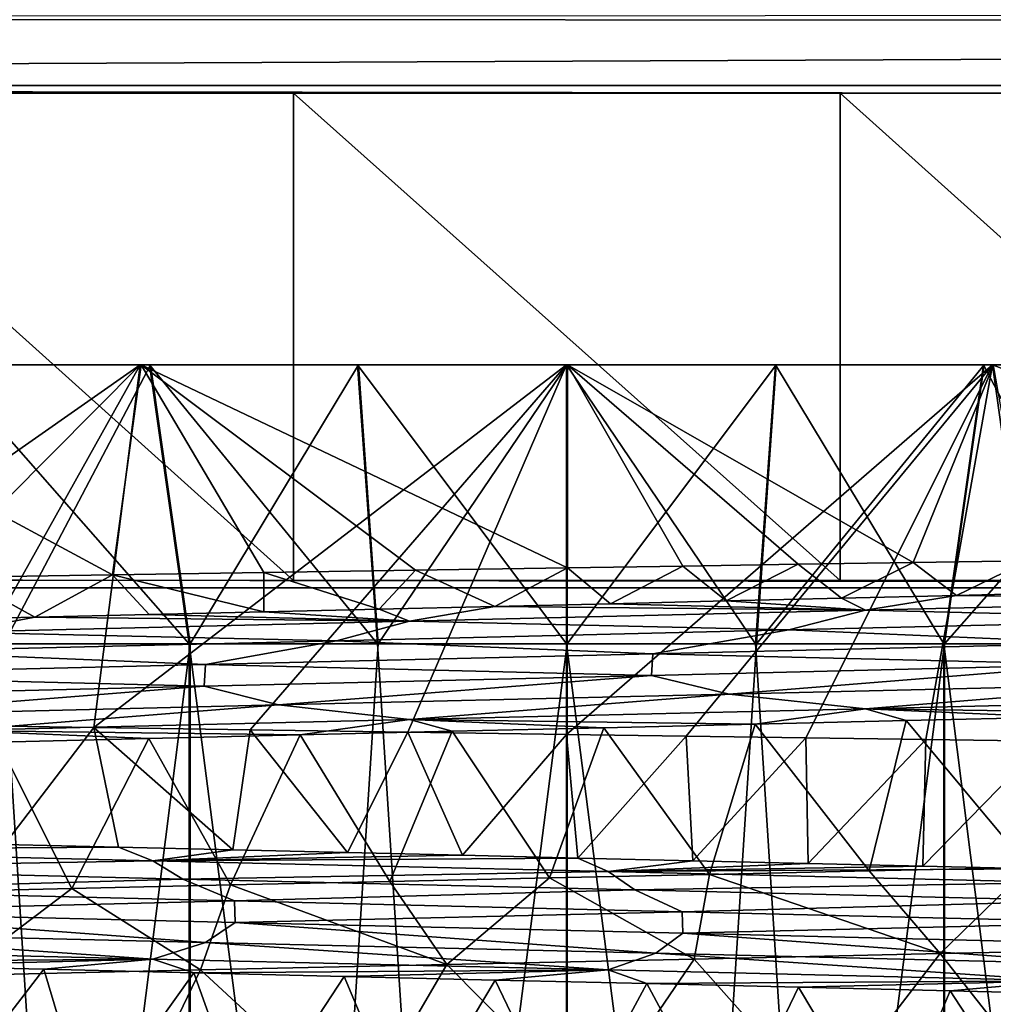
# Model space of a CAD drawing. Header units: metres. Extents: x -206 to 75, y -104 to 104.
# Tile 842 of 1056: x -1.96 to 1.53, y -33.29 to -29.76. Entities that reach past the tile are written whole.
import ezdxf

# ---------------------------------------------------------------- set-up
doc = ezdxf.new("R2010")
doc.units = ezdxf.units.M
doc.layers.add('solid_01_1-CONSUMER_THERM_B_125288', color=7, linetype='CONTINUOUS')

msp = doc.modelspace()

# ---------------------------------------------------------------- linework, layer by layer
at = {"layer": 'solid_01_1-CONSUMER_THERM_B_125288'}
for points in [[(-27.776106, 66.214066), (28.050987, 67.836098), (-27.757145, -66.232315)], [(28.050987, 67.836098), (-27.757065, -66.785934), (-27.757145, -66.232315)], [(28.050987, 67.836098), (27.851068, 67.319839), (-27.757065, -66.785934)], [(27.851068, 67.319839), (27.74942, 66.775635), (-27.757065, -66.785934)], [(27.74942, 66.775635), (-28.058632, -67.846397), (-27.858715, -67.330139)], [(27.74942, 66.775635), (27.749498, 66.222015), (-28.058632, -67.846397)], [(27.74942, 66.775635), (-27.858715, -67.330139), (-27.757065, -66.785934)], [(27.749498, 66.222015), (27.768459, -66.224365), (-28.058632, -67.846397)], [(-37.500069, 41.072453, 108.410858), (37.499931, 41.072487, 108.410858), (-37.500031, -41.072514, 108.410858)], [(37.499931, 41.072487, 108.410858), (37.499969, -41.072479, 108.410858), (-37.500031, -41.072514, 108.410858)], [(-42.500034, -37.500031, 108.5), (42.499931, 37.500008, 108.5), (-42.500069, 37.499969, 108.5)], [(-42.500034, -37.500031, 108.5), (42.499966, -37.499992, 108.5), (42.499931, 37.500008, 108.5)], [(24.999964, -29.741312, 6), (-33.989288, -29.761253, 6), (33.976685, -29.765902, 6)], [(-20.300035, -30.000021, 6), (33.976685, -29.765902, 6), (-33.989288, -29.761253, 6)], [(-20.300035, -30.000021, 6), (20.299963, -30.000002, 6), (33.976685, -29.765902, 6)], [(2.922302, -30.028618, 9.27799), (20.299963, -30.000002, 6), (-20.300035, -30.000021, 6)], [(0.979667, -30.026463, 9.030996), (2.922302, -30.028618, 9.27799), (-20.300035, -30.000021, 6)], [(-0.979739, -30.026464, 9.030996), (0.979667, -30.026463, 9.030996), (-20.300035, -30.000021, 6)], [(-2.922374, -30.02862, 9.27799), (-0.979739, -30.026464, 9.030996), (-20.300035, -30.000021, 6)], [(-0.979723, -31.773561, 9.030995), (-0.979739, -30.026464, 9.030996), (-2.922374, -30.02862, 9.27799)], [(-2.922356, -31.771406, 9.277987), (-0.979723, -31.773561, 9.030995), (-2.922374, -30.02862, 9.27799)], [(0.979653, -31.773561, 9.030995), (0.979667, -30.026463, 9.030996), (-0.979739, -30.026464, 9.030996)], [(-0.979723, -31.773561, 9.030995), (0.979653, -31.773561, 9.030995), (-0.979739, -30.026464, 9.030996)], [(0.979653, -31.773561, 9.030995), (2.922286, -31.771404, 9.277987), (0.979667, -30.026463, 9.030996)], [(2.922286, -31.771404, 9.277987), (2.922302, -30.028618, 9.27799), (0.979667, -30.026463, 9.030996)], [(-0.750534, -31, 14.026858), (-4.479052, -30.999998, 13.691241), (-5.851438, -30.999996, 14.368269)], [(-1.49594, -31, 14.107109), (-0.750534, -31, 14.026858), (-5.851438, -30.999996, 14.368269)], [(-2.233284, -30.999998, 14.240255), (-1.49594, -31, 14.107109), (-5.851438, -30.999996, 14.368269)], [(3.026631, -31.000002, 13.198231), (-3.030044, -30.999998, 13.199121), (-4.479052, -30.999998, 13.691241)], [(4.475783, -31.000002, 13.689925), (3.026631, -31.000002, 13.198231), (-4.479052, -30.999998, 13.691241)], [(-0.750534, -31, 14.026858), (4.475783, -31.000002, 13.689925), (-4.479052, -30.999998, 13.691241)], [(-4.475873, -30.999998, 35.310074), (-3.026721, -30.999998, 35.801769), (4.478961, -31.000002, 35.308758)], [(0.75053, -31, 34.973141), (-4.475873, -30.999998, 35.310074), (4.478961, -31.000002, 35.308758)], [(-1.492885, -31, 34.89333), (-2.230268, -30.999998, 34.760403), (-4.475873, -30.999998, 35.310074)], [(-0.747454, -31, 34.973362), (-1.492885, -31, 34.89333), (-4.475873, -30.999998, 35.310074)], [(0.001542, -31, 35), (-0.747454, -31, 34.973362), (-4.475873, -30.999998, 35.310074)], [(0.75053, -31, 34.973141), (0.001542, -31, 35), (-4.475873, -30.999998, 35.310074)], [(-3.350495, -32.275059, 11.964946), (-3.030044, -30.999998, 13.199121), (-1.529096, -31, 12.900311)], [(-2.804206, -32.283421, 11.822981), (-3.350495, -32.275059, 11.964946), (-1.529096, -31, 12.900311)], [(1.525595, -31, 12.899863), (-1.529096, -31, 12.900311), (-3.030044, -30.999998, 13.199121)], [(3.026631, -31.000002, 13.198231), (1.525595, -31, 12.899863), (-3.030044, -30.999998, 13.199121)], [(-3.026721, -30.999998, 35.801769), (3.029953, -31.000002, 35.80088), (4.478961, -31.000002, 35.308758)], [(-3.026721, -30.999998, 35.801769), (-1.525685, -31, 36.100136), (3.029953, -31.000002, 35.80088)], [(-1.628394, -31.753191, 36.846306), (-1.525685, -31, 36.100136), (-3.026721, -30.999998, 35.801769)], [(-1.628394, -31.753191, 36.846306), (-3.026721, -30.999998, 35.801769), (-2.167595, -31.761503, 36.77158)], [(-2.252301, -32.291767, 11.704914), (-2.804206, -32.283421, 11.822981), (-1.529096, -31, 12.900311)], [(-1.69569, -32.300056, 11.61097), (-2.252301, -32.291767, 11.704914), (-1.529096, -31, 12.900311)], [(-1.353494, -32, 15.096912), (-1.49594, -31, 14.107109), (-2.233284, -30.999998, 14.240255)], [(-1.353494, -32, 15.096912), (-2.233284, -30.999998, 14.240255), (-2.020627, -31.999998, 15.217378)], [(-2.017898, -31.999998, 33.783215), (-2.230268, -30.999998, 34.760403), (-1.492885, -31, 34.89333)], [(-2.017898, -31.999998, 33.783215), (-1.492885, -31, 34.89333), (-1.350729, -32, 33.903484)], [(-1.69569, -32.300056, 11.61097), (-1.529096, -31, 12.900311), (-0.001765, -31, 12.799968)], [(-1.134527, -32.308231, 11.5413), (-1.69569, -32.300056, 11.61097), (-0.001765, -31, 12.799968)], [(-1.086438, -31.744776, 36.897301), (-1.525685, -31, 36.100136), (-1.628394, -31.753191, 36.846306)], [(1.525595, -31, 12.899863), (-0.001765, -31, 12.799968), (-1.529096, -31, 12.900311)], [(-1.525685, -31, 36.100136), (1.529005, -31, 36.099689), (3.029953, -31.000002, 35.80088)], [(-1.525685, -31, 36.100136), (0.001675, -31, 36.200031), (1.529005, -31, 36.099689)], [(0.001781, -31.728298, 36.928329), (0.001675, -31, 36.200031), (-1.525685, -31, 36.100136)], [(-0.542716, -31.736462, 36.924648), (-1.525685, -31, 36.100136), (-1.086438, -31.744776, 36.897301)], [(0.001781, -31.728298, 36.928329), (-1.525685, -31, 36.100136), (-0.542716, -31.736462, 36.924648)], [(-0.679072, -32, 15.024302), (-0.750534, -31, 14.026858), (-1.49594, -31, 14.107109)], [(-0.679072, -32, 15.024302), (-1.49594, -31, 14.107109), (-1.353494, -32, 15.096912)], [(-1.350729, -32, 33.903484), (-1.492885, -31, 34.89333), (-0.747454, -31, 34.973362)], [(-1.350729, -32, 33.903484), (-0.747454, -31, 34.973362), (-0.676286, -32, 33.975899)], [(-0.569648, -32.316498, 11.495938), (-1.134527, -32.308231, 11.5413), (-0.001765, -31, 12.799968)], [(-0.750534, -31, 14.026858), (-0.001545, -31, 14), (4.475783, -31.000002, 13.689925)], [(-0.001399, -32, 15), (-0.001545, -31, 14), (-0.750534, -31, 14.026858)], [(-0.001399, -32, 15), (-0.750534, -31, 14.026858), (-0.679072, -32, 15.024302)], [(-0.676286, -32, 33.975899), (-0.747454, -31, 34.973362), (0.001542, -31, 35)], [(-0.676286, -32, 33.975899), (0.001542, -31, 35), (0.001394, -32, 34)], [(-0.001961, -32.32494, 11.475028), (-0.569648, -32.316498, 11.495938), (-0.001765, -31, 12.799968)], [(-0.001961, -32.32494, 11.475028), (-0.001765, -31, 12.799968), (1.525595, -31, 12.899863)], [(0.427241, -32.330929, 11.476046), (-0.001961, -32.32494, 11.475028), (1.525595, -31, 12.899863)], [(-0.001545, -31, 14), (0.747451, -31, 14.026638), (4.475783, -31.000002, 13.689925)], [(0.676282, -32, 15.024102), (0.747451, -31, 14.026638), (-0.001545, -31, 14)], [(0.676282, -32, 15.024102), (-0.001545, -31, 14), (-0.001399, -32, 15)], [(0.001394, -32, 34), (0.001542, -31, 35), (0.75053, -31, 34.973141)], [(0.001394, -32, 34), (0.75053, -31, 34.973141), (0.679068, -32, 33.9757)], [(1.241298, -31.709019, 36.846806), (1.529005, -31, 36.099689), (0.001675, -31, 36.200031)], [(0.415782, -31.721754, 36.914825), (0.001675, -31, 36.200031), (0.001781, -31.728298, 36.928329)], [(0.829089, -31.715319, 36.887634), (0.001675, -31, 36.200031), (0.415782, -31.721754, 36.914825)], [(1.241298, -31.709019, 36.846806), (0.001675, -31, 36.200031), (0.829089, -31.715319, 36.887634)], [(0.856642, -32.337051, 11.491096), (0.427241, -32.330929, 11.476046), (1.525595, -31, 12.899863)], [(1.350725, -32, 15.096515), (0.747451, -31, 14.026638), (0.676282, -32, 15.024102)], [(0.679068, -32, 33.9757), (0.75053, -31, 34.973141), (1.495937, -31, 34.892891)], [(0.679068, -32, 33.9757), (1.495937, -31, 34.892891), (1.35349, -32, 33.903088)], [(0.747451, -31, 14.026638), (1.492881, -31, 14.106669), (4.475783, -31.000002, 13.689925)], [(1.350725, -32, 15.096515), (1.492881, -31, 14.106669), (0.747451, -31, 14.026638)], [(0.75053, -31, 34.973141), (4.478961, -31.000002, 35.308758), (5.851347, -31.000002, 34.631729)], [(1.495937, -31, 34.892891), (0.75053, -31, 34.973141), (5.851347, -31.000002, 34.631729)], [(1.285855, -32.343327, 11.520182), (0.856642, -32.337051, 11.491096), (1.525595, -31, 12.899863)], [(1.651782, -31.702761, 36.792305), (1.529005, -31, 36.099689), (1.241298, -31.709019, 36.846806)], [(1.71411, -32.349651, 11.563388), (1.285855, -32.343327, 11.520182), (1.525595, -31, 12.899863)], [(2.017893, -32, 15.216784), (1.492881, -31, 14.106669), (1.350725, -32, 15.096515)], [(1.35349, -32, 33.903088), (1.495937, -31, 34.892891), (2.233281, -31, 34.759747)], [(1.35349, -32, 33.903088), (2.233281, -31, 34.759747), (2.020623, -32, 33.782623)], [(1.492881, -31, 14.106669), (2.230264, -31, 14.239599), (4.475783, -31.000002, 13.689925)], [(2.017893, -32, 15.216784), (2.230264, -31, 14.239599), (1.492881, -31, 14.106669)], [(2.233281, -31, 34.759747), (1.495937, -31, 34.892891), (5.851347, -31.000002, 34.631729)], [(2.596675, -31.412987, 12.668591), (1.525595, -31, 12.899863), (3.026631, -31.000002, 13.198231)], [(1.71411, -32.349651, 11.563388), (1.525595, -31, 12.899863), (2.596675, -31.412987, 12.668591)], [(0.156769, -31.856745, 36.673473), (0.415782, -31.721754, 36.914825), (0.001781, -31.728298, 36.928329)], [(0.156769, -31.856745, 36.673473), (0.571207, -31.846909, 36.661045), (0.415782, -31.721754, 36.914825)], [(0.571207, -31.846909, 36.661045), (0.829089, -31.715319, 36.887634), (0.415782, -31.721754, 36.914825)], [(0.571207, -31.846909, 36.661045), (0.984619, -31.836983, 36.634476), (0.829089, -31.715319, 36.887634)], [(0.984619, -31.836983, 36.634476), (1.241298, -31.709019, 36.846806), (0.829089, -31.715319, 36.887634)], [(0.984619, -31.836983, 36.634476), (1.395991, -31.827, 36.593983), (1.241298, -31.709019, 36.846806)], [(1.395991, -31.827, 36.593983), (1.651782, -31.702761, 36.792305), (1.241298, -31.709019, 36.846806)], [(1.395991, -31.827, 36.593983), (1.805077, -31.816982, 36.539703), (1.651782, -31.702761, 36.792305)], [(-1.906766, -31.90498, 36.524071), (-1.628394, -31.753191, 36.846306), (-2.167595, -31.761503, 36.77158)], [(-1.906766, -31.90498, 36.524071), (-1.497341, -31.895353, 36.581905), (-1.628394, -31.753191, 36.846306)], [(-1.085773, -31.885742, 36.62587), (-1.086438, -31.744776, 36.897301), (-1.628394, -31.753191, 36.846306)], [(-1.497341, -31.895353, 36.581905), (-1.085773, -31.885742, 36.62587), (-1.628394, -31.753191, 36.846306)], [(-0.672574, -31.876143, 36.655811), (-0.542716, -31.736462, 36.924648), (-1.086438, -31.744776, 36.897301)], [(-1.085773, -31.885742, 36.62587), (-0.672574, -31.876143, 36.655811), (-1.086438, -31.744776, 36.897301)], [(-0.672574, -31.876143, 36.655811), (-0.258187, -31.866476, 36.67173), (-0.542716, -31.736462, 36.924648)], [(-0.258187, -31.866476, 36.67173), (0.001781, -31.728298, 36.928329), (-0.542716, -31.736462, 36.924648)], [(-0.258187, -31.866476, 36.67173), (0.156769, -31.856745, 36.673473), (0.001781, -31.728298, 36.928329)], [(-2.922356, -31.771406, 9.277987), (-18.500034, -31.80002, 6), (18.499966, -31.800003, 6)], [(-2.922356, -31.771406, 9.277987), (18.499966, -31.800003, 6), (-0.979723, -31.773561, 9.030995)], [(-2.313988, -31.91469, 36.45232), (-1.906766, -31.90498, 36.524071), (-2.167595, -31.761503, 36.77158)], [(-0.979723, -31.773561, 9.030995), (18.499966, -31.800003, 6), (0.979653, -31.773561, 9.030995)], [(0.979653, -31.773561, 9.030995), (18.499966, -31.800003, 6), (2.922286, -31.771404, 9.277987)], [(18.499966, -31.800003, 6), (-18.500034, -31.80002, 6), (18.499969, -40.000004, 6)], [(-18.500034, -31.80002, 6), (-18.500031, -40.000023, 6), (18.499969, -40.000004, 6)], [(1.070302, -31.880331, 36.565948), (1.395991, -31.827, 36.593983), (0.984619, -31.836983, 36.634476)], [(2.685359, -31.84132, 36.310253), (1.395991, -31.827, 36.593983), (1.070302, -31.880331, 36.565948)], [(2.685359, -31.84132, 36.310253), (1.805077, -31.816982, 36.539703), (1.395991, -31.827, 36.593983)], [(1.070302, -31.880331, 36.565948), (0.156769, -31.856745, 36.673473), (-0.258187, -31.866476, 36.67173)], [(1.070302, -31.880331, 36.565948), (0.571207, -31.846909, 36.661045), (0.156769, -31.856745, 36.673473)], [(1.070302, -31.880331, 36.565948), (0.984619, -31.836983, 36.634476), (0.571207, -31.846909, 36.661045)], [(2.685359, -31.84132, 36.310253), (1.070302, -31.880331, 36.565948), (2.40258, -31.911648, 36.32457)], [(-0.564039, -31.919342, 36.600052), (-1.497341, -31.895353, 36.581905), (-1.906766, -31.90498, 36.524071)], [(-0.564039, -31.919342, 36.600052), (-1.085773, -31.885742, 36.62587), (-1.497341, -31.895353, 36.581905)], [(-0.564039, -31.919342, 36.600052), (-0.672574, -31.876143, 36.655811), (-1.085773, -31.885742, 36.62587)], [(-0.564039, -31.919342, 36.600052), (-0.258187, -31.866476, 36.67173), (-0.672574, -31.876143, 36.655811)], [(1.070302, -31.880331, 36.565948), (-0.258187, -31.866476, 36.67173), (-0.564039, -31.919342, 36.600052)], [(1.070302, -31.880331, 36.565948), (-0.564039, -31.919342, 36.600052), (0.795604, -31.950483, 36.541569)], [(1.070302, -31.880331, 36.565948), (0.795604, -31.950483, 36.541569), (2.40258, -31.911648, 36.32457)], [(-2.188446, -31.958353, 36.412262), (-1.906766, -31.90498, 36.524071), (-2.313988, -31.91469, 36.45232)], [(-0.564039, -31.919342, 36.600052), (-1.906766, -31.90498, 36.524071), (-2.188446, -31.958353, 36.412262)], [(-0.564039, -31.919342, 36.600052), (-2.188446, -31.958353, 36.412262), (-0.825629, -31.989317, 36.538906)], [(-0.564039, -31.919342, 36.600052), (-0.825629, -31.989317, 36.538906), (0.795604, -31.950483, 36.541569)], [(2.40258, -31.911648, 36.32457), (0.795604, -31.950483, 36.541569), (1.906255, -31.997585, 36.390106)], [(-2.188446, -31.958353, 36.412262), (-2.432353, -32.028152, 36.318085), (-0.825629, -31.989317, 36.538906)], [(0.795604, -31.950483, 36.541569), (-0.825629, -31.989317, 36.538906), (0.30828, -32.036102, 36.539326)], [(0.795604, -31.950483, 36.541569), (0.30828, -32.036102, 36.539326), (1.906255, -31.997585, 36.390106)], [(-2.677913, -31.999998, 15.385243), (-2.677918, -42.5, 15.385243), (-1.353499, -42.5, 15.096912)], [(-2.020627, -31.999998, 15.217378), (-2.677913, -31.999998, 15.385243), (-1.353499, -42.5, 15.096912)], [(-2.017898, -31.999998, 33.783215), (-1.350729, -32, 33.903484), (-2.675238, -42.5, 33.615543)], [(-1.350729, -32, 33.903484), (-1.350734, -42.5, 33.903484), (-2.675238, -42.5, 33.615543)], [(-0.825629, -31.989317, 36.538906), (-2.432353, -32.028152, 36.318085), (-1.295244, -32.074623, 36.472061)], [(-1.353494, -32, 15.096912), (-2.020627, -31.999998, 15.217378), (-1.353499, -42.5, 15.096912)], [(-1.353494, -32, 15.096912), (-1.353499, -42.5, 15.096912), (-0.001404, -42.5, 15)], [(-0.679072, -32, 15.024302), (-1.353494, -32, 15.096912), (-0.001404, -42.5, 15)], [(0.001394, -32, 34), (0.001389, -42.5, 34), (-1.350734, -42.5, 33.903484)], [(-0.676286, -32, 33.975899), (0.001394, -32, 34), (-1.350734, -42.5, 33.903484)], [(-1.350729, -32, 33.903484), (-0.676286, -32, 33.975899), (-1.350734, -42.5, 33.903484)], [(-0.825629, -31.989317, 36.538906), (-1.295244, -32.074623, 36.472061), (0.30828, -32.036102, 36.539326)], [(-0.001399, -32, 15), (-0.679072, -32, 15.024302), (-0.001404, -42.5, 15)], [(1.35072, -42.5, 15.096515), (-0.001399, -32, 15), (-0.001404, -42.5, 15)], [(1.35072, -42.5, 15.096515), (0.676282, -32, 15.024102), (-0.001399, -32, 15)], [(1.35349, -32, 33.903088), (1.353485, -42.5, 33.903088), (0.001389, -42.5, 34)], [(0.679068, -32, 33.9757), (1.35349, -32, 33.903088), (0.001389, -42.5, 34)], [(0.001394, -32, 34), (0.679068, -32, 33.9757), (0.001389, -42.5, 34)], [(1.906255, -31.997585, 36.390106), (0.30828, -32.036102, 36.539326), (1.901557, -32.075081, 36.390865)], [(1.35072, -42.5, 15.096515), (1.350725, -32, 15.096515), (0.676282, -32, 15.024102)], [(1.35072, -42.5, 15.096515), (2.675224, -42.5, 15.384456), (1.350725, -32, 15.096515)], [(2.675224, -42.5, 15.384456), (2.017893, -32, 15.216784), (1.350725, -32, 15.096515)], [(2.677909, -32, 33.614758), (2.677904, -42.5, 33.614758), (1.353485, -42.5, 33.903088)], [(2.020623, -32, 33.782623), (2.677909, -32, 33.614758), (1.353485, -42.5, 33.903088)], [(1.35349, -32, 33.903088), (2.020623, -32, 33.782623), (1.353485, -42.5, 33.903088)], [(-2.432353, -32.028152, 36.318085), (-2.876233, -32.11314, 36.192471), (-1.295244, -32.074623, 36.472061)], [(0.30828, -32.036102, 36.539326), (-1.295244, -32.074623, 36.472061), (0.30365, -32.113594, 36.539444)], [(0.30828, -32.036102, 36.539326), (0.30365, -32.113594, 36.539444), (1.901557, -32.075081, 36.390865)], [(-1.295244, -32.074623, 36.472061), (-2.876233, -32.11314, 36.192471), (-1.299725, -32.152107, 36.471573)], [(-1.295244, -32.074623, 36.472061), (-1.299725, -32.152107, 36.471573), (0.30365, -32.113594, 36.539444)], [(1.901557, -32.075081, 36.390865), (0.30365, -32.113594, 36.539444), (0.581248, -32.180916, 36.55394)], [(1.901557, -32.075081, 36.390865), (0.581248, -32.180916, 36.55394), (2.186043, -32.142223, 36.366711)], [(-2.876233, -32.11314, 36.192471), (-2.880488, -32.19062, 36.191422), (-1.299725, -32.152107, 36.471573)], [(0.30365, -32.113594, 36.539444), (-1.299725, -32.152107, 36.471573), (-1.03394, -32.219608, 36.522568)], [(0.30365, -32.113594, 36.539444), (-1.03394, -32.219608, 36.522568), (0.581248, -32.180916, 36.55394)], [(2.186043, -32.142223, 36.366711), (0.581248, -32.180916, 36.55394), (1.07025, -32.232925, 36.565941)], [(2.186043, -32.142223, 36.366711), (1.07025, -32.232925, 36.565941), (2.685304, -32.19392, 36.310257)], [(-1.299725, -32.152107, 36.471573), (-2.880488, -32.19062, 36.191422), (-2.631028, -32.258297, 36.275402)], [(-1.299725, -32.152107, 36.471573), (-2.631028, -32.258297, 36.275402), (-1.03394, -32.219608, 36.522568)], [(0.581248, -32.180916, 36.55394), (-1.03394, -32.219608, 36.522568), (-0.564089, -32.271931, 36.60004)], [(0.581248, -32.180916, 36.55394), (-0.564089, -32.271931, 36.60004), (1.07025, -32.232925, 36.565941)], [(2.685304, -32.19392, 36.310257), (1.07025, -32.232925, 36.565941), (2.291396, -32.24995, 36.45631)], [(-1.03394, -32.219608, 36.522568), (-2.631028, -32.258297, 36.275402), (-2.188492, -32.310936, 36.412243)], [(-1.03394, -32.219608, 36.522568), (-2.188492, -32.310936, 36.412243), (-0.564089, -32.271931, 36.60004)], [(1.07025, -32.232925, 36.565941), (-0.564089, -32.271931, 36.60004), (0.675259, -32.288315, 36.656189)], [(1.07025, -32.232925, 36.565941), (0.675259, -32.288315, 36.656189), (1.216453, -32.275551, 36.613659)], [(1.07025, -32.232925, 36.565941), (1.755263, -32.262783, 36.547016), (2.291396, -32.24995, 36.45631)], [(1.07025, -32.232925, 36.565941), (1.216453, -32.275551, 36.613659), (1.755263, -32.262783, 36.547016)], [(-0.564089, -32.271931, 36.60004), (-2.188492, -32.310936, 36.412243), (-0.955566, -32.326897, 36.637001)], [(-0.564089, -32.271931, 36.60004), (-0.955566, -32.326897, 36.637001), (-0.411661, -32.313946, 36.66798)], [(-0.564089, -32.271931, 36.60004), (0.132256, -32.301102, 36.674385), (0.675259, -32.288315, 36.656189)], [(-0.564089, -32.271931, 36.60004), (-0.411661, -32.313946, 36.66798), (0.132256, -32.301102, 36.674385)], [(0.132256, -32.301102, 36.674385), (0.51092, -32.82671, 37.69014), (0.675259, -32.288315, 36.656189)], [(0.675259, -32.288315, 36.656189), (0.51092, -32.82671, 37.69014), (1.083545, -32.814449, 37.655483)], [(0.675259, -32.288315, 36.656189), (1.083545, -32.814449, 37.655483), (1.216453, -32.275551, 36.613659)], [(1.216453, -32.275551, 36.613659), (1.083545, -32.814449, 37.655483), (1.655232, -32.802197, 37.59584)], [(1.216453, -32.275551, 36.613659), (1.655232, -32.802197, 37.59584), (1.755263, -32.262783, 36.547016)], [(-2.015462, -32.719326, 12.493325), (-2.252301, -32.291767, 11.704914), (-1.69569, -32.300056, 11.61097)], [(-2.188492, -32.310936, 36.412243), (-1.498406, -32.339931, 36.581581), (-0.955566, -32.326897, 36.637001)], [(-2.188492, -32.310936, 36.412243), (-2.038838, -32.35302, 36.501896), (-1.498406, -32.339931, 36.581581)], [(-1.607402, -32.72921, 12.431821), (-2.015462, -32.719326, 12.493325), (-1.69569, -32.300056, 11.61097)], [(-1.197574, -32.739029, 12.384316), (-1.69569, -32.300056, 11.61097), (-1.134527, -32.308231, 11.5413)], [(-1.197574, -32.739029, 12.384316), (-1.607402, -32.72921, 12.431821), (-1.69569, -32.300056, 11.61097)], [(-0.786337, -32.748783, 12.350859), (-1.197574, -32.739029, 12.384316), (-1.134527, -32.308231, 11.5413)], [(-0.786337, -32.748783, 12.350859), (-1.134527, -32.308231, 11.5413), (-0.569648, -32.316498, 11.495938)], [(-0.955566, -32.326897, 36.637001), (-0.634219, -32.851753, 37.684792), (-0.411661, -32.313946, 36.66798)], [(-0.374117, -32.758457, 12.331358), (-0.786337, -32.748783, 12.350859), (-0.569648, -32.316498, 11.495938)], [(-0.411661, -32.313946, 36.66798), (-0.634219, -32.851753, 37.684792), (-0.061941, -32.839138, 37.69989)], [(-0.374117, -32.758457, 12.331358), (-0.569648, -32.316498, 11.495938), (-0.001961, -32.32494, 11.475028)], [(-0.411661, -32.313946, 36.66798), (-0.061941, -32.839138, 37.69989), (0.132256, -32.301102, 36.674385)], [(0.132256, -32.301102, 36.674385), (-0.061941, -32.839138, 37.69989), (0.51092, -32.82671, 37.69014)], [(-2.038838, -32.35302, 36.501896), (-2.341027, -32.890251, 37.490791), (-1.77429, -32.877407, 37.58025)], [(-2.038838, -32.35302, 36.501896), (-1.77429, -32.877407, 37.58025), (-1.498406, -32.339931, 36.581581)], [(-1.498406, -32.339931, 36.581581), (-1.77429, -32.877407, 37.58025), (-1.205141, -32.864559, 37.644909)], [(-1.498406, -32.339931, 36.581581), (-1.205141, -32.864559, 37.644909), (-0.955566, -32.326897, 36.637001)], [(-0.955566, -32.326897, 36.637001), (-1.205141, -32.864559, 37.644909), (-0.634219, -32.851753, 37.684792)], [(0.038683, -32.768108, 12.325853), (-0.374117, -32.758457, 12.331358), (-0.001961, -32.32494, 11.475028)], [(0.038683, -32.768108, 12.325853), (-0.001961, -32.32494, 11.475028), (0.427241, -32.330929, 11.476046)], [(0.451611, -32.77774, 12.334301), (0.038683, -32.768108, 12.325853), (0.427241, -32.330929, 11.476046)], [(0.451611, -32.77774, 12.334301), (0.427241, -32.330929, 11.476046), (0.856642, -32.337051, 11.491096)], [(0.864218, -32.787399, 12.356729), (0.451611, -32.77774, 12.334301), (0.856642, -32.337051, 11.491096)], [(0.864218, -32.787399, 12.356729), (0.856642, -32.337051, 11.491096), (1.285855, -32.343327, 11.520182)], [(1.276044, -32.797085, 12.3931), (0.864218, -32.787399, 12.356729), (1.285855, -32.343327, 11.520182)], [(1.276044, -32.797085, 12.3931), (1.285855, -32.343327, 11.520182), (1.71411, -32.349651, 11.563388)], [(1.686462, -32.806824, 12.443382), (1.276044, -32.797085, 12.3931), (1.71411, -32.349651, 11.563388)], [(-3.089172, -32.738586, 12.788373), (-2.015462, -32.719326, 12.493325), (-1.607402, -32.72921, 12.431821)], [(-3.089172, -32.738586, 12.788373), (-1.607402, -32.72921, 12.431821), (-1.484078, -32.777599, 12.477572)], [(-3.089172, -32.738586, 12.788373), (-1.484078, -32.777599, 12.477572), (-2.97097, -32.804852, 12.80485)], [(-1.484078, -32.777599, 12.477572), (-1.607402, -32.72921, 12.431821), (-1.197574, -32.739029, 12.384316)], [(-1.484078, -32.777599, 12.477572), (-1.197574, -32.739029, 12.384316), (-0.786337, -32.748783, 12.350859)], [(-1.484078, -32.777599, 12.477572), (-1.376486, -32.843689, 12.510761), (-2.97097, -32.804852, 12.80485)], [(-1.484078, -32.777599, 12.477572), (-0.786337, -32.748783, 12.350859), (-0.374117, -32.758457, 12.331358)], [(-1.484078, -32.777599, 12.477572), (-0.374117, -32.758457, 12.331358), (0.038683, -32.768108, 12.325853)], [(-1.484078, -32.777599, 12.477572), (0.038683, -32.768108, 12.325853), (0.148302, -32.816612, 12.388444)], [(-1.484078, -32.777599, 12.477572), (0.148302, -32.816612, 12.388444), (-1.376486, -32.843689, 12.510761)], [(0.148302, -32.816612, 12.388444), (0.038683, -32.768108, 12.325853), (0.451611, -32.77774, 12.334301)], [(0.148302, -32.816612, 12.388444), (0.451611, -32.77774, 12.334301), (0.864218, -32.787399, 12.356729)], [(-2.97097, -32.804852, 12.80485), (-1.376486, -32.843689, 12.510761), (-2.773435, -32.883518, 12.781617)], [(0.148302, -32.816612, 12.388444), (0.243137, -32.882526, 12.435782), (-1.376486, -32.843689, 12.510761)], [(0.148302, -32.816612, 12.388444), (0.864218, -32.787399, 12.356729), (1.276044, -32.797085, 12.3931)], [(0.148302, -32.816612, 12.388444), (1.276044, -32.797085, 12.3931), (1.686462, -32.806824, 12.443382)], [(0.148302, -32.816612, 12.388444), (1.686462, -32.806824, 12.443382), (1.778441, -32.855625, 12.519862)], [(0.148302, -32.816612, 12.388444), (1.778441, -32.855625, 12.519862), (0.243137, -32.882526, 12.435782)], [(1.083545, -32.814449, 37.655483), (0.51092, -32.82671, 37.69014), (1.338247, -33.110844, 37.632019)], [(1.655232, -32.802197, 37.59584), (1.083545, -32.814449, 37.655483), (1.338247, -33.110844, 37.632019)], [(1.655232, -32.802197, 37.59584), (1.338247, -33.110844, 37.632019), (2.213534, -33.091877, 37.513107)], [(-1.376486, -32.843689, 12.510761), (-1.190732, -32.922039, 12.515757), (-2.773435, -32.883518, 12.781617)], [(-1.376486, -32.843689, 12.510761), (0.243137, -32.882526, 12.435782), (-1.190732, -32.922039, 12.515757)], [(-0.634219, -32.851753, 37.684792), (-1.205141, -32.864559, 37.644909), (-0.429705, -33.149521, 37.693039)], [(-0.061941, -32.839138, 37.69989), (-0.634219, -32.851753, 37.684792), (-0.429705, -33.149521, 37.693039)], [(-0.061941, -32.839138, 37.69989), (-0.429705, -33.149521, 37.693039), (0.455774, -33.130028, 37.692162)], [(0.51092, -32.82671, 37.69014), (-0.061941, -32.839138, 37.69989), (0.455774, -33.130028, 37.692162)], [(0.51092, -32.82671, 37.69014), (0.455774, -33.130028, 37.692162), (1.338247, -33.110844, 37.632019)], [(-2.773435, -32.883518, 12.781617), (-1.190732, -32.922039, 12.515757), (-2.77161, -32.960907, 12.781192)], [(-1.77429, -32.877407, 37.58025), (-2.341027, -32.890251, 37.490791), (-2.18764, -33.188885, 37.517498)], [(-1.77429, -32.877407, 37.58025), (-2.18764, -33.188885, 37.517498), (-1.312601, -33.169216, 37.634613)], [(-1.205141, -32.864559, 37.644909), (-1.77429, -32.877407, 37.58025), (-1.312601, -33.169216, 37.634613)], [(-1.205141, -32.864559, 37.644909), (-1.312601, -33.169216, 37.634613), (-0.429705, -33.149521, 37.693039)], [(0.243137, -32.882526, 12.435782), (0.413464, -32.960556, 12.465335), (-1.190732, -32.922039, 12.515757)], [(1.778441, -32.855625, 12.519862), (1.858821, -32.92136, 12.578298), (0.243137, -32.882526, 12.435782)], [(0.243137, -32.882526, 12.435782), (1.858821, -32.92136, 12.578298), (0.413464, -32.960556, 12.465335)], [(-1.190732, -32.922039, 12.515757), (-1.188992, -32.99942, 12.515593), (-2.77161, -32.960907, 12.781192)], [(-1.190732, -32.922039, 12.515757), (0.413464, -32.960556, 12.465335), (-1.188992, -32.99942, 12.515593)], [(1.858821, -32.92136, 12.578298), (2.01075, -32.999077, 12.628016), (0.413464, -32.960556, 12.465335)], [(-2.77161, -32.960907, 12.781192), (-1.295753, -33.070847, 12.501794), (-2.886529, -33.032154, 12.783649)], [(-2.77161, -32.960907, 12.781192), (-1.188992, -32.99942, 12.515593), (-1.295753, -33.070847, 12.501794)], [(0.413464, -32.960556, 12.465335), (0.415086, -33.037937, 12.465402), (-1.188992, -32.99942, 12.515593)], [(0.413464, -32.960556, 12.465335), (2.01075, -32.999077, 12.628016), (0.415086, -33.037937, 12.465402)], [(-1.188992, -32.99942, 12.515593), (0.318565, -33.109543, 12.437645), (-1.295753, -33.070847, 12.501794)], [(-1.188992, -32.99942, 12.515593), (0.415086, -33.037937, 12.465402), (0.318565, -33.109543, 12.437645)], [(2.01075, -32.999077, 12.628016), (2.012226, -33.07645, 12.628274), (0.415086, -33.037937, 12.465402)], [(-2.886529, -33.032154, 12.783649), (-1.484069, -33.130085, 12.47761), (-3.089156, -33.091076, 12.788406)], [(-2.886529, -33.032154, 12.783649), (-1.295753, -33.070847, 12.501794), (-1.484069, -33.130085, 12.47761)], [(0.415086, -33.037937, 12.465402), (1.927616, -33.148235, 12.589242), (0.318565, -33.109543, 12.437645)], [(0.415086, -33.037937, 12.465402), (2.012226, -33.07645, 12.628274), (1.927616, -33.148235, 12.589242)], [(-3.089156, -33.091076, 12.788406), (-1.484069, -33.130085, 12.47761), (-2.938745, -33.141243, 12.685825)], [(-1.295753, -33.070847, 12.501794), (0.148304, -33.16909, 12.388484), (-1.484069, -33.130085, 12.47761)], [(-1.295753, -33.070847, 12.501794), (0.318565, -33.109543, 12.437645), (0.148304, -33.16909, 12.388484)], [(1.749189, -33.63266, 36.547981), (2.213534, -33.091877, 37.513107), (1.338247, -33.110844, 37.632019)], [(-1.484069, -33.130085, 12.47761), (-2.408321, -33.15403, 12.566018), (-2.938745, -33.141243, 12.685825)], [(-1.484069, -33.130085, 12.47761), (-1.874462, -33.166775, 12.470284), (-2.408321, -33.15403, 12.566018)], [(-1.484069, -33.130085, 12.47761), (-1.337541, -33.17955, 12.398648), (-1.874462, -33.166775, 12.470284)], [(-1.484069, -33.130085, 12.47761), (0.148304, -33.16909, 12.388484), (-1.337541, -33.17955, 12.398648)], [(0.086742, -33.672314, 36.673702), (0.455774, -33.130028, 37.692162), (-0.429705, -33.149521, 37.693039)], [(0.086742, -33.672314, 36.673702), (0.920261, -33.652431, 36.639179), (0.455774, -33.130028, 37.692162)], [(0.318565, -33.109543, 12.437645), (1.778435, -33.208099, 12.519902), (0.148304, -33.16909, 12.388484)], [(0.318565, -33.109543, 12.437645), (1.927616, -33.148235, 12.589242), (1.778435, -33.208099, 12.519902)], [(0.920261, -33.652431, 36.639179), (1.338247, -33.110844, 37.632019), (0.455774, -33.130028, 37.692162)], [(0.920261, -33.652431, 36.639179), (1.749189, -33.63266, 36.547981), (1.338247, -33.110844, 37.632019)], [(-2.280798, -33.695061, 11.4985), (-2.408321, -33.15403, 12.566018), (-1.874462, -33.166775, 12.470284)], [(-1.713204, -33.707397, 11.411611), (-2.280798, -33.695061, 11.4985), (-1.874462, -33.166775, 12.470284)], [(-1.574256, -33.712044, 36.572487), (-1.312601, -33.169216, 37.634613), (-2.18764, -33.188885, 37.517498)], [(-1.713204, -33.707397, 11.411611), (-1.874462, -33.166775, 12.470284), (-1.337541, -33.17955, 12.398648)], [(-1.574256, -33.712044, 36.572487), (-0.746629, -33.692238, 36.651379), (-1.312601, -33.169216, 37.634613)], [(0.148304, -33.16909, 12.388484), (-0.798137, -33.19239, 12.351282), (-1.337541, -33.17955, 12.398648)], [(-0.746629, -33.692238, 36.651379), (-0.429705, -33.149521, 37.693039), (-1.312601, -33.169216, 37.634613)], [(0.148304, -33.16909, 12.388484), (-0.256858, -33.205326, 12.328114), (-0.798137, -33.19239, 12.351282)], [(-0.746629, -33.692238, 36.651379), (0.086742, -33.672314, 36.673702), (-0.429705, -33.149521, 37.693039)], [(0.148304, -33.16909, 12.388484), (0.286038, -33.218319, 12.329132), (-0.256858, -33.205326, 12.328114)], [(0.148304, -33.16909, 12.388484), (1.778435, -33.208099, 12.519902), (0.286038, -33.218319, 12.329132)], [(-2.390083, -33.731548, 36.437958), (-1.574256, -33.712044, 36.572487), (-2.18764, -33.188885, 37.517498)], [(-1.143074, -33.719883, 11.349549), (-1.713204, -33.707397, 11.411611), (-1.337541, -33.17955, 12.398648)], [(-1.143074, -33.719883, 11.349549), (-1.337541, -33.17955, 12.398648), (-0.798137, -33.19239, 12.351282)], [(-0.571068, -33.732616, 11.312324), (-1.143074, -33.719883, 11.349549), (-0.798137, -33.19239, 12.351282)], [(-0.571068, -33.732616, 11.312324), (-0.798137, -33.19239, 12.351282), (-0.256858, -33.205326, 12.328114)], [(0.002482, -33.745464, 11.299966), (-0.571068, -33.732616, 11.312324), (-0.256858, -33.205326, 12.328114)], [(0.002482, -33.745464, 11.299966), (-0.256858, -33.205326, 12.328114), (0.286038, -33.218319, 12.329132)], [(0.577034, -33.758358, 11.312586), (0.002482, -33.745464, 11.299966), (0.286038, -33.218319, 12.329132)], [(1.778435, -33.208099, 12.519902), (0.829851, -33.23135, 12.354407), (0.286038, -33.218319, 12.329132)], [(0.577034, -33.758358, 11.312586), (0.286038, -33.218319, 12.329132), (0.829851, -33.23135, 12.354407)], [(1.152032, -33.771233, 11.350337), (0.577034, -33.758358, 11.312586), (0.829851, -33.23135, 12.354407)], [(1.778435, -33.208099, 12.519902), (1.373687, -33.244389, 12.404042), (0.829851, -33.23135, 12.354407)], [(1.152032, -33.771233, 11.350337), (0.829851, -33.23135, 12.354407), (1.373687, -33.244389, 12.404042)], [(1.778435, -33.208099, 12.519902), (1.915348, -33.257393, 12.47795), (1.373687, -33.244389, 12.404042)], [(1.726363, -33.784012, 11.413348), (1.152032, -33.771233, 11.350337), (1.373687, -33.244389, 12.404042)], [(1.726363, -33.784012, 11.413348), (1.373687, -33.244389, 12.404042), (1.915348, -33.257393, 12.47795)]]:
    msp.add_3dface(points, dxfattribs=at)

doc.saveas('drawing.dxf')
